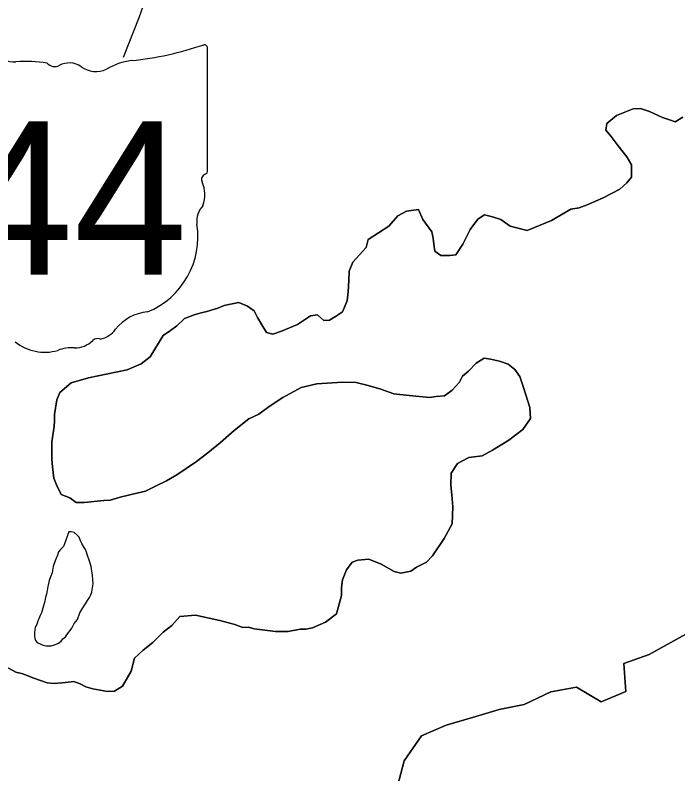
# Model space of a CAD drawing. Extents: x -10.1 to 68, y -9.5 to 29.2.
# Drawn here: x 4.961 to 5.531, y 18.102 to 18.755 of the extents above; entities that cross this region are included whole.
import ezdxf

# ---------------------------------------------------------------- set-up
doc = ezdxf.new("R2010")
doc.units = 0
for name, color, linetype in [('GM_X_Major_Lake', 7, 'Continuous'), ('GM_X_Major_River', 7, 'Continuous'), ('GM_X_Minor_Lake', 7, 'Continuous'), ('GM_X_State_Shield', 7, 'Continuous'), ('SH_Data', 7, 'Continuous')]:
    doc.layers.add(name, color=color, linetype=linetype)

msp = doc.modelspace()

# ---------------------------------------------------------------- linework, layer by layer
at = {"layer": 'GM_X_Major_Lake'}
for points in [[(5.53567, 18.66706), (5.5289, 18.66317), (5.5232, 18.665), (5.51825, 18.66684), (5.50682, 18.67201), (5.49922, 18.67458), (5.49278, 18.67411), (5.47845, 18.66861), (5.4702, 18.66167), (5.46951, 18.65596), (5.47412, 18.65031), (5.4799, 18.64241), (5.48758, 18.63301), (5.49145, 18.62621), (5.49158, 18.61557), (5.48747, 18.61058), (5.48147, 18.60518), (5.46716, 18.59778), (5.45322, 18.59152), (5.44643, 18.58916), (5.43924, 18.58793), (5.42269, 18.57821), (5.40157, 18.56958), (5.38713, 18.5732), (5.37911, 18.57918), (5.37188, 18.58137), (5.36504, 18.58318), (5.35941, 18.57931), (5.35269, 18.57048), (5.3464, 18.55786), (5.34045, 18.54866), (5.33515, 18.54822), (5.32757, 18.54812), (5.32222, 18.55185), (5.32139, 18.55792), (5.32096, 18.56286), (5.31975, 18.56854), (5.31205, 18.57908), (5.30816, 18.58778), (5.29795, 18.58612), (5.29042, 18.58223), (5.28257, 18.57339), (5.2649, 18.56176), (5.26309, 18.5549), (5.25187, 18.54221), (5.24855, 18.53457), (5.24827, 18.52659), (5.24763, 18.5167), (5.24696, 18.50909), (5.2429, 18.49954), (5.23689, 18.49566), (5.23162, 18.49255), (5.2267, 18.49211), (5.22134, 18.49698), (5.21529, 18.49614), (5.20401, 18.48878), (5.19044, 18.48291), (5.18289, 18.48053), (5.17757, 18.48198), (5.17332, 18.48839), (5.16984, 18.49481), (5.16674, 18.50047), (5.16101, 18.50457), (5.15378, 18.50752), (5.1466, 18.50629), (5.14093, 18.50508), (5.13565, 18.50273), (5.12621, 18.49995), (5.1213, 18.49875), (5.11526, 18.49715), (5.10696, 18.494), (5.10022, 18.48746), (5.09496, 18.48359), (5.08857, 18.47933), (5.07742, 18.46094), (5.06954, 18.45476), (5.05748, 18.44967), (5.02422, 18.44279), (5.00949, 18.43842), (4.99974, 18.43031), (4.99716, 18.42382), (4.99504, 18.41125), (4.9951, 18.40593), (4.99478, 18.40099), (4.99266, 18.38766), (4.99284, 18.37284), (4.99329, 18.36639), (4.99455, 18.35652)], [(4.99455, 18.35652), (4.99689, 18.35085), (5.00077, 18.34254), (5.00838, 18.3396), (5.01374, 18.33548), (5.02056, 18.33557), (5.03758, 18.33731), (5.04288, 18.33776), (5.05157, 18.34015), (5.06592, 18.34375), (5.07348, 18.34536), (5.08252, 18.35004), (5.09156, 18.35434), (5.10021, 18.35939), (5.10848, 18.36481), (5.11712, 18.371), (5.12688, 18.37835), (5.13777, 18.38723), (5.14977, 18.39764), (5.16215, 18.40768), (5.17082, 18.41159), (5.17984, 18.41816), (5.19149, 18.42591), (5.2073, 18.43447), (5.2209, 18.43769), (5.24286, 18.43911), (5.2546, 18.43888), (5.26486, 18.43635), (5.27589, 18.43307), (5.28692, 18.42903), (5.3002, 18.42768), (5.31764, 18.426), (5.32332, 18.42683), (5.33051, 18.42731), (5.33727, 18.43233), (5.34363, 18.43925), (5.34622, 18.44423), (5.3511, 18.44847), (5.35783, 18.4554), (5.3646, 18.45966), (5.37029, 18.45897), (5.37789, 18.45717), (5.3855, 18.45461), (5.39124, 18.45012), (5.39547, 18.44409), (5.39823, 18.43539), (5.40059, 18.4282), (5.40412, 18.41722), (5.40462, 18.40773), (5.3979, 18.39852), (5.38589, 18.38925), (5.37197, 18.38071), (5.36294, 18.37565), (5.35159, 18.37437), (5.3418, 18.3693), (5.33622, 18.36087), (5.33596, 18.35061), (5.33681, 18.34226), (5.33769, 18.33201), (5.33711, 18.31718), (5.33044, 18.30455), (5.32039, 18.28961), (5.31515, 18.28422), (5.30648, 18.27993), (5.3016, 18.27644), (5.2929, 18.27481), (5.2872, 18.27626), (5.27614, 18.28258), (5.26548, 18.28701), (5.25602, 18.28612), (5.25112, 18.28416), (5.24627, 18.27764), (5.24296, 18.26924), (5.24191, 18.26238), (5.24199, 18.25554), (5.23762, 18.23991), (5.22824, 18.23257), (5.21693, 18.22786), (5.21126, 18.22665), (5.20634, 18.22659), (5.19613, 18.22456), (5.18514, 18.2248), (5.16693, 18.22684), (5.16199, 18.2283), (5.15707, 18.22824), (5.15022, 18.23081), (5.1373, 18.23407), (5.11641, 18.23874), (5.10278, 18.23743), (5.09606, 18.22974), (5.08855, 18.22395), (5.07956, 18.21509), (5.0713, 18.20853), (5.06381, 18.20159), (5.06091, 18.19053), (5.05348, 18.17752), (5.04671, 18.17325), (5.04065, 18.17317), (5.02812, 18.17529), (5.02204, 18.17712), (5.01709, 18.17971)], [(5.29014, 18.0916), (5.29594, 18.11334), (5.31084, 18.13481), (5.33195, 18.1442), (5.3546, 18.15057), (5.37763, 18.1577), (5.39918, 18.16178), (5.42216, 18.17271), (5.44408, 18.17679), (5.46545, 18.16414), (5.48656, 18.17315), (5.48476, 18.19707), (5.50664, 18.20495), (5.53826, 18.22246)], [(5.01709, 18.17971), (5.01176, 18.18154), (5.00457, 18.18069), (4.99473, 18.17981), (4.98866, 18.18049), (4.97725, 18.18453), (4.96774, 18.18821), (4.96166, 18.18965), (4.94678, 18.19782)]]:
    msp.add_lwpolyline(points, dxfattribs=at)
at = {"layer": 'GM_X_Major_River'}
for points in [[(4.99455, 18.35652), (4.99329, 18.36639), (4.99284, 18.37284), (4.99266, 18.38766), (4.99478, 18.40099), (4.9951, 18.40593), (4.99504, 18.41125), (4.99716, 18.42382), (4.99974, 18.43031), (5.00949, 18.43842), (5.02422, 18.44279), (5.05748, 18.44967), (5.06954, 18.45476), (5.07742, 18.46094), (5.08857, 18.47933), (5.09496, 18.48359), (5.10022, 18.48746), (5.10696, 18.494), (5.11526, 18.49715), (5.1213, 18.49875), (5.12621, 18.49995), (5.13565, 18.50273), (5.14093, 18.50508), (5.1466, 18.50629), (5.15378, 18.50752), (5.16101, 18.50457), (5.16674, 18.50047), (5.16984, 18.49481), (5.17332, 18.48839), (5.17757, 18.48198), (5.18289, 18.48053), (5.19044, 18.48291), (5.20401, 18.48878), (5.21529, 18.49614), (5.22134, 18.49698), (5.2267, 18.49211), (5.23162, 18.49255), (5.23689, 18.49566), (5.2429, 18.49954), (5.24696, 18.50909), (5.24763, 18.5167), (5.24827, 18.52659), (5.24855, 18.53457), (5.25187, 18.54221), (5.26309, 18.5549), (5.2649, 18.56176), (5.28257, 18.57339), (5.29042, 18.58223), (5.29795, 18.58612), (5.30816, 18.58778), (5.31205, 18.57908), (5.31975, 18.56854), (5.32096, 18.56286), (5.32139, 18.55792), (5.32222, 18.55185), (5.32757, 18.54812), (5.33515, 18.54822), (5.34045, 18.54866), (5.3464, 18.55786), (5.35269, 18.57048), (5.35941, 18.57931), (5.36504, 18.58318), (5.37188, 18.58137), (5.37911, 18.57918), (5.38713, 18.5732), (5.40157, 18.56958), (5.42269, 18.57821), (5.43924, 18.58793), (5.44643, 18.58916), (5.45322, 18.59152), (5.46716, 18.59778), (5.48147, 18.60518), (5.48747, 18.61058), (5.49158, 18.61557), (5.49145, 18.62621), (5.48758, 18.63301), (5.4799, 18.64241), (5.47412, 18.65031), (5.46951, 18.65596), (5.4702, 18.66167), (5.47845, 18.66861), (5.49278, 18.67411), (5.49922, 18.67458), (5.50682, 18.67201), (5.51825, 18.66684), (5.5232, 18.665), (5.5289, 18.66317), (5.53567, 18.66706)], [(5.01709, 18.17971), (5.02204, 18.17712), (5.02812, 18.17529), (5.04065, 18.17317), (5.04671, 18.17325), (5.05348, 18.17752), (5.06091, 18.19053), (5.06381, 18.20159), (5.0713, 18.20853), (5.07956, 18.21509), (5.08855, 18.22395), (5.09606, 18.22974), (5.10278, 18.23743), (5.11641, 18.23874), (5.1373, 18.23407), (5.15022, 18.23081), (5.15707, 18.22824), (5.16199, 18.2283), (5.16693, 18.22684), (5.18514, 18.2248), (5.19613, 18.22456), (5.20634, 18.22659), (5.21126, 18.22665), (5.21693, 18.22786), (5.22824, 18.23257), (5.23762, 18.23991), (5.24199, 18.25554), (5.24191, 18.26238), (5.24296, 18.26924), (5.24627, 18.27764), (5.25112, 18.28416), (5.25602, 18.28612), (5.26548, 18.28701), (5.27614, 18.28258), (5.2872, 18.27626), (5.2929, 18.27481), (5.3016, 18.27644), (5.30648, 18.27993), (5.31515, 18.28422), (5.32039, 18.28961), (5.33044, 18.30455), (5.33711, 18.31718), (5.33769, 18.33201), (5.33681, 18.34226), (5.33596, 18.35061), (5.33622, 18.36087), (5.3418, 18.3693), (5.35159, 18.37437), (5.36294, 18.37565), (5.37197, 18.38071), (5.38589, 18.38925), (5.3979, 18.39852), (5.40462, 18.40773), (5.40412, 18.41722), (5.40059, 18.4282), (5.39823, 18.43539), (5.39547, 18.44409), (5.39124, 18.45012), (5.3855, 18.45461), (5.37789, 18.45717), (5.37029, 18.45897), (5.3646, 18.45966), (5.35783, 18.4554), (5.3511, 18.44847), (5.34622, 18.44423), (5.34363, 18.43925), (5.33727, 18.43233), (5.33051, 18.42731), (5.32332, 18.42683), (5.31764, 18.426), (5.3002, 18.42768), (5.28692, 18.42903), (5.27589, 18.43307), (5.26486, 18.43635), (5.2546, 18.43888), (5.24286, 18.43911), (5.2209, 18.43769), (5.2073, 18.43447), (5.19149, 18.42591), (5.17984, 18.41816), (5.17082, 18.41159), (5.16215, 18.40768), (5.14977, 18.39764), (5.13777, 18.38723), (5.12688, 18.37835), (5.11712, 18.371), (5.10848, 18.36481), (5.10021, 18.35939), (5.09156, 18.35434), (5.08252, 18.35004), (5.07348, 18.34536), (5.06592, 18.34375), (5.05157, 18.34015), (5.04288, 18.33776), (5.03758, 18.33731), (5.02056, 18.33557), (5.01374, 18.33548), (5.00838, 18.3396), (5.00077, 18.34254), (4.99689, 18.35085), (4.99455, 18.35652)], [(5.53826, 18.22246), (5.50664, 18.20495), (5.48476, 18.19707), (5.48656, 18.17315), (5.46545, 18.16414), (5.44408, 18.17679), (5.42216, 18.17271), (5.39918, 18.16178), (5.37763, 18.1577), (5.3546, 18.15057), (5.33195, 18.1442), (5.31084, 18.13481), (5.29594, 18.11334), (5.29014, 18.0916)], [(4.94678, 18.19782), (4.96166, 18.18965), (4.96774, 18.18821), (4.97725, 18.18453), (4.98866, 18.18049), (4.99473, 18.17981), (5.00457, 18.18069), (5.01176, 18.18154), (5.01709, 18.17971)]]:
    msp.add_lwpolyline(points, dxfattribs=at)
at = {"layer": 'GM_X_Minor_Lake'}
for points in [[(5.00738, 18.31045), (5.00381, 18.30009), (5.00272, 18.29779), (5.00012, 18.29506), (4.99864, 18.29313), (4.99756, 18.29044), (4.99612, 18.28698), (4.99468, 18.28315), (4.99398, 18.28047), (4.9933, 18.27702), (4.99297, 18.27511), (4.99152, 18.27166), (4.99045, 18.26859), (4.98943, 18.26324), (4.98875, 18.2598), (4.98806, 18.25674), (4.98736, 18.25406), (4.98668, 18.25062), (4.98386, 18.24066), (4.98277, 18.23835), (4.98169, 18.23566), (4.9806, 18.23374), (4.9799, 18.23068), (4.97844, 18.22836), (4.97811, 18.22607), (4.97778, 18.22378), (4.97785, 18.22074), (4.97827, 18.21884), (4.9787, 18.21695), (4.98026, 18.21508), (4.98334, 18.21363), (4.98526, 18.21291), (4.98756, 18.21221), (4.98984, 18.21226), (4.99212, 18.21231), (4.99514, 18.21314), (4.99853, 18.21474), (5.00078, 18.21631), (5.00226, 18.21825), (5.00449, 18.2202), (5.00708, 18.22369), (5.00856, 18.22562), (5.01003, 18.22756), (5.01185, 18.2314), (5.01481, 18.2349), (5.01696, 18.24065), (5.01953, 18.2449), (5.02174, 18.24837), (5.02357, 18.25146), (5.02504, 18.25377), (5.02613, 18.2557), (5.02707, 18.2584)], [(5.02707, 18.2584), (5.0272, 18.25877), (5.02789, 18.26221), (5.02819, 18.26564), (5.0281, 18.26944), (5.02764, 18.27286), (5.02671, 18.28045), (5.02548, 18.28422), (5.02466, 18.28687), (5.02385, 18.28913), (5.02262, 18.29291), (5.02181, 18.29518), (5.02062, 18.29705), (5.01864, 18.30043), (5.01745, 18.30269), (5.01624, 18.3057), (5.01467, 18.30757), (5.01196, 18.30979), (5.00928, 18.31049), (5.00738, 18.31045)]]:
    msp.add_lwpolyline(points, dxfattribs=at)
at = {"layer": 'GM_X_State_Shield'}
for p, q in [((5.12677, 18.62134), (5.12677, 18.72602)), ((5.12675, 18.62136), (5.12677, 18.62134))]:
    msp.add_line(p, q, dxfattribs=at)
for centre, radius, start, end in [((5.03285, 18.99389), 0.27962, 275.84447, 288.90645), ((5.12385, 18.72645), 0.00294, 351.86209, 97.738), ((4.96131, 18.74429), 0.02963, 231.61951, 271.11188), ((5.06852, 18.65994), 0.05625, 97.34618, 120.76885), ((4.97113, 18.60871), 0.10636, 80.48669, 94.98827), ((4.99528, 18.71908), 0.00855, 219.79206, 297.10237), ((5.00782, 18.69595), 0.01777, 54.46668, 119.14113), ((5.03076, 18.72768), 0.02138, 233.85621, 294.82819), ((5.12609, 18.61365), 0.00454, 107.94398, 210.33697), ((5.12364, 18.62093), 0.00314, 289.60381, 7.73413), ((5.09719, 18.60042), 0.02727, 340.03296, 23.64957), ((5.13729, 18.57753), 0.01984, 136.8065, 186.92959), ((5.04851, 18.56421), 0.06994, 292.30889, 8.98584), ((5.078, 18.46131), 0.0383, 94.40312, 142.57675), ((5.02947, 18.4981), 0.0226, 282.87319, 323.27711), ((5.01271, 18.48997), 0.02136, 268.77702, 315.54927), ((5.03204, 18.47059), 0.00601, 65.75173, 132.64842), ((4.98662, 18.50496), 0.04009, 230.70037, 286.29184), ((5.00979, 18.43577), 0.03294, 85.69512, 111.20995)]:
    msp.add_arc(centre, radius, start, end, dxfattribs=at)
at = {"layer": 'SH_Data'}
msp.add_lwpolyline([(5.05443, 18.71873), (5.06786, 18.75294), (5.07494, 18.77334), (5.07945, 18.7901), (5.08289, 18.81136), (5.08848, 18.85732), (5.0917, 18.8861), (5.09449, 18.91252), (5.10518, 19.00755), (5.10936, 19.04229), (5.11545, 19.09732), (5.12354, 19.16657), (5.12591, 19.18726)], dxfattribs=at)

# ---------------------------------------------------------------- texts
at = {"layer": 'GM_X_State_Shield'}
msp.add_text('44', height=0.131836, dxfattribs=at).set_placement((4.91334, 18.53161))

doc.saveas('drawing.dxf')
